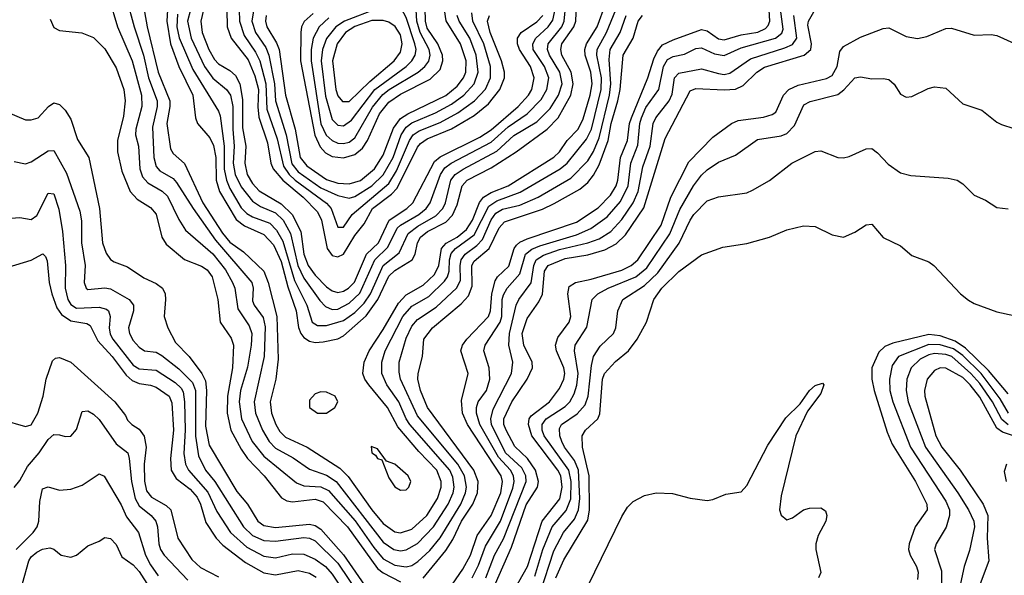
# Model space of a CAD drawing. Header units: inches. Extents: x 990535 to 1117859, y 769386 to 892122.
# Tile 776 of 1056: x 1072330 to 1075796, y 854799 to 856755. Entities that reach past the tile are written whole.
import ezdxf

# ---------------------------------------------------------------- set-up
doc = ezdxf.new("R2010")
doc.units = ezdxf.units.IN
doc.header["$MEASUREMENT"] = 0
doc.layers.add('B0875', color=7, linetype='Continuous')

msp = doc.modelspace()

# ---------------------------------------------------------------- linework, layer by layer
at = {"layer": 'B0875', "color": 5}
for points, elevation in [([(1072931.7, 856790), (1072921, 856750), (1072933.6, 856690), (1072980.2, 856590), (1073010, 856549.7), (1073057.8, 856510), (1073072.1, 856490), (1073080.8, 856450), (1073080.4, 856370), (1073085.5, 856310), (1073082, 856250), (1073088.3, 856210), (1073110, 856167.2), (1073150, 856115.9), (1073177.4, 856097.4), (1073230, 856074.8), (1073257.7, 856050), (1073282.9, 856002.9), (1073309.3, 855890), (1073330, 855845.5), (1073386.5, 855766.5), (1073406, 855746), (1073430, 855735.5), (1073450, 855736.7), (1073490, 855756.9), (1073527.3, 855792.7), (1073579.9, 855910), (1073626, 855954), (1073659.2, 856020.8), (1073670, 856031.9), (1073735.4, 856070), (1073760.6, 856090), (1073774.4, 856110), (1073811.3, 856210), (1073826.3, 856233.7), (1073849.4, 856250.6), (1073990, 856323.7), (1074050, 856378), (1074116.4, 856423.6), (1074165.6, 856474.4), (1074185.6, 856510), (1074193, 856550), (1074177.1, 856590), (1074137.7, 856650), (1074135.8, 856670), (1074146.6, 856690), (1074189.8, 856730.2), (1074206.7, 856753.3), (1074234.6, 856885.3)], 3460), ([(1072757.9, 856850), (1072779.1, 856730), (1072817, 856570), (1072858.2, 856470), (1072858.8, 856450), (1072847.9, 856390), (1072861.1, 856301.1), (1072870, 856283.9), (1072910, 856249.5), (1072974.3, 856110), (1073043.4, 856003.4), (1073070, 855972.3), (1073118.3, 855938.3), (1073189.1, 855870), (1073204.6, 855830), (1073234.6, 855710), (1073239.4, 855560.6), (1073231.3, 855490), (1073212.1, 855410), (1073216.7, 855370), (1073231.6, 855330), (1073245.5, 855305.5), (1073265.8, 855285.8), (1073342.5, 855250), (1073457, 855177), (1073486.7, 855146.7), (1073570, 855030.1), (1073610, 854981.7), (1073650, 854952.4), (1073670, 854948.4), (1073710, 854961.7), (1073763.4, 855010), (1073800.8, 855070), (1073813.6, 855110), (1073814, 855130), (1073798.9, 855170), (1073735.4, 855235.4), (1073661.6, 855321.6), (1073624.2, 855390), (1073559.2, 855470), (1073544.9, 855490), (1073538.2, 855510), (1073543.1, 855550), (1073560.2, 855590), (1073610, 855664.8), (1073663.2, 855756.8), (1073690, 855787.2), (1073750, 855820.9), (1073790, 855858.7), (1073805.4, 855890), (1073814.6, 855950), (1073831.7, 855968.3), (1073870.1, 855989.9), (1073903.4, 856016.6), (1073924.4, 856050), (1073948.2, 856111.8), (1073962.9, 856130), (1073990, 856146.6), (1074049.5, 856170.5), (1074210, 856271.8), (1074230, 856290), (1074256.9, 856330), (1074296.2, 856370), (1074313.6, 856406.4), (1074338.5, 856490), (1074345.2, 856530), (1074340, 856570), (1074320.2, 856630), (1074318.9, 856650), (1074325.2, 856670), (1074362.3, 856730), (1074391.7, 856810)], 3380), ([(1073363.3, 856776.7), (1073331.6, 856748.4), (1073322.4, 856730), (1073319.4, 856710), (1073318.9, 856610), (1073368.7, 856348.7), (1073387.7, 856307.7), (1073406.7, 856286.7), (1073430, 856273.8), (1073470, 856268.9), (1073510, 856280.1), (1073536.7, 856303.3), (1073554.2, 856330), (1073596, 856424), (1073630, 856465.3), (1073670, 856492.5), (1073774.6, 856545.4), (1073810, 856580.1), (1073819.5, 856610), (1073818, 856630), (1073801.7, 856670), (1073764.9, 856724.9), (1073758.2, 856750), (1073756.1, 856843.9)], 3620), ([(1072645, 856830), (1072674.7, 856730), (1072725.9, 856610), (1072758.5, 856490), (1072760.3, 856450), (1072738.3, 856370), (1072738, 856350), (1072748.2, 856310), (1072752.5, 856230), (1072762.4, 856202.4), (1072780.6, 856180.6), (1072831.7, 856151.6), (1072850, 856133.8), (1072890, 856051.7), (1072914.2, 856014.2), (1073010, 855930.4), (1073054.9, 855874.9), (1073079.5, 855830), (1073087.3, 855810), (1073097.7, 855737.7), (1073137.5, 855677.5), (1073146.7, 855650), (1073145.2, 855610), (1073132.2, 855532.2), (1073107.5, 855450), (1073102.8, 855410), (1073110.6, 855350), (1073148.9, 855270), (1073190, 855218.3), (1073304.9, 855124.9), (1073330, 855114.5), (1073390, 855110.5), (1073417.4, 855097.4), (1073510.6, 854990.6), (1073576.9, 854896.9), (1073610, 854857.8), (1073650, 854834.9), (1073690, 854828.6), (1073710, 854833.7), (1073732.1, 854847.9), (1073773.2, 854886.8), (1073810, 854931.5), (1073882.3, 855050), (1073899.7, 855090), (1073903, 855110), (1073895.7, 855150), (1073871.9, 855190), (1073730, 855360.7), (1073670.9, 855490), (1073665.5, 855514.5), (1073665.6, 855550), (1073690, 855634), (1073710, 855676.3), (1073730, 855699.3), (1073796.4, 855743.6), (1073869, 855811), (1073882.2, 855837.8), (1073880.1, 855890), (1073884, 855910), (1073898.6, 855930), (1073939.4, 855960.6), (1073958.6, 855981.4), (1073990, 856051.2), (1074005.9, 856074), (1074030, 856087.9), (1074090, 856101.9), (1074154.7, 856130), (1074270, 856197), (1074330, 856257.9), (1074350, 856291.4), (1074370, 856339.8), (1074406.3, 856490), (1074411.3, 856530), (1074405, 856615), (1074408.3, 856650), (1074444.3, 856710), (1074464.5, 856770)], 3340), ([(1072706, 856830), (1072733.3, 856730), (1072765.7, 856630), (1072783.1, 856550), (1072813.6, 856470), (1072813.7, 856450), (1072797.4, 856377.4), (1072802.7, 856270), (1072810, 856238.7), (1072822.9, 856222.9), (1072870, 856196.5), (1072882.4, 856182.4), (1072940.5, 856090), (1073019.6, 855979.6), (1073147.6, 855830), (1073152.1, 855810), (1073150, 855765.3), (1073155.2, 855750), (1073187.4, 855707.4), (1073194.1, 855674.1), (1073190.7, 855569.3), (1073154.9, 855410), (1073160.6, 855370), (1073184.4, 855310), (1073208.6, 855270), (1073230, 855247.3), (1073292.3, 855212.3), (1073350, 855173.1), (1073410, 855152.1), (1073443.7, 855130), (1073610, 854916.1), (1073647.3, 854890), (1073670, 854885.4), (1073691, 854889), (1073730, 854911.3), (1073786.9, 854970), (1073838.4, 855050), (1073855.6, 855090), (1073859, 855110), (1073854.7, 855145.3), (1073844.5, 855170), (1073703.4, 855330), (1073690.2, 855350), (1073664.2, 855410), (1073621.9, 855470), (1073605.3, 855510), (1073605, 855550), (1073617.1, 855590), (1073679, 855710), (1073710, 855746.2), (1073770, 855780.9), (1073825.7, 855834.3), (1073836.2, 855850), (1073841.6, 855870), (1073842.6, 855910), (1073848.4, 855931.6), (1073864.6, 855950), (1073930, 855998.4), (1073981.6, 856098.4), (1074010, 856117.4), (1074092.1, 856148), (1074232.1, 856230), (1074257.3, 856250), (1074325.5, 856334.5), (1074342.6, 856370), (1074377.1, 856510), (1074377.5, 856550), (1074361.7, 856630), (1074362.3, 856650), (1074396.1, 856710), (1074429, 856790)], 3360), ([(1072850.2, 856790), (1072848.2, 856750), (1072861, 856670), (1072890.7, 856590), (1072938.9, 856490), (1072948.9, 856410), (1072955.6, 856390), (1072999, 856339), (1073012.7, 856312.7), (1073020.7, 856270), (1073021.9, 856190), (1073033.5, 856150), (1073091.5, 856051.5), (1073121.2, 856030), (1073190, 855998.7), (1073223, 855963), (1073250, 855904), (1073274.3, 855814.3), (1073303.8, 855730), (1073311.9, 855671.9), (1073320.2, 855650), (1073330, 855636.4), (1073350, 855623.3), (1073370, 855619.3), (1073398.7, 855621.3), (1073450, 855631.4), (1073470, 855642.7), (1073550, 855713.2), (1073590.2, 855769.8), (1073630, 855852), (1073650, 855872.3), (1073711.6, 855910), (1073722.5, 855930), (1073730.2, 855970), (1073741.1, 855990), (1073765.9, 856010), (1073830, 856042.9), (1073853.2, 856066.8), (1073870, 856103.9), (1073888, 856170), (1073905.3, 856190), (1073990, 856233.8), (1074078.2, 856290), (1074186.9, 856370), (1074225.5, 856410), (1074270, 856490), (1074278.3, 856530), (1074271.6, 856570), (1074239, 856630), (1074234.5, 856650), (1074238.6, 856670), (1074280.6, 856730), (1074288.1, 856750), (1074290.6, 856810)], 3420), ([(1072885.1, 856774.9), (1072883.5, 856730), (1072891.6, 856691.6), (1072939.4, 856579.4), (1073030, 856432.9), (1073036.2, 856416.2), (1073049.9, 856309.9), (1073049.2, 856229.2), (1073057.9, 856190), (1073070, 856161.3), (1073110, 856093.4), (1073130, 856073.3), (1073150, 856061.3), (1073210, 856038.9), (1073234.5, 856014.5), (1073255.8, 855975.8), (1073297.6, 855837.6), (1073340.9, 855750), (1073359.4, 855690), (1073378.1, 855678.1), (1073410, 855678.7), (1073470, 855696.1), (1073510, 855724.1), (1073543, 855757), (1073565.1, 855790), (1073609.7, 855890), (1073665.4, 855934.6), (1073697.6, 856002.4), (1073731.2, 856028.8), (1073795.4, 856064.6), (1073819.2, 856090), (1073828.7, 856110), (1073848.1, 856190), (1073862.6, 856210), (1073890.6, 856229.4), (1074010, 856292.6), (1074070, 856347.5), (1074150, 856395.3), (1074197.1, 856442.9), (1074226.7, 856490), (1074239.6, 856530), (1074231.6, 856570), (1074195.4, 856630), (1074188.2, 856650), (1074190, 856670), (1074238.1, 856730), (1074247.1, 856750), (1074252.1, 856810)], 3440), ([(1073827.3, 854730), (1073890, 854821.3), (1073916.6, 854870), (1073940.8, 854939.2), (1073990, 855010.1), (1074024.2, 855090), (1074029.5, 855130), (1074024.7, 855150), (1073906.2, 855330), (1073888.3, 855370), (1073885.7, 855414.3), (1073908.8, 855510), (1073882.8, 855590), (1073888.7, 855610), (1073903.8, 855630), (1073980.1, 855710), (1073987.7, 855730), (1073992.1, 855790), (1074004.2, 855835.8), (1074012.2, 855850), (1074051.9, 855888.1), (1074070.3, 855949.7), (1074078.6, 855961.4), (1074090, 855971.9), (1074116.1, 855983.9), (1074290, 856042.5), (1074366.9, 856093.1), (1074410, 856137), (1074430, 856170), (1074435.8, 856190), (1074444.4, 856270), (1074470, 856330), (1074476.5, 856390), (1074483.1, 856410), (1074540.7, 856550), (1074562.2, 856617.8), (1074575.5, 856644.5), (1074593.3, 856666.7), (1074630, 856684.8), (1074730, 856720.7), (1074750, 856715.7), (1074790, 856688.1), (1074810, 856684.3), (1074870, 856701.5), (1074928.2, 856711.8), (1074955.3, 856724.7), (1074965.1, 856734.9), (1074970.9, 856750), (1074965.4, 856830)], 3280), ([(1072976.9, 856790), (1072967.4, 856750), (1072972.6, 856710), (1072995.6, 856650), (1073015.3, 856615.3), (1073030, 856599.4), (1073070, 856576.1), (1073090, 856558.4), (1073104.6, 856530), (1073114.4, 856474.4), (1073114.7, 856374.7), (1073126.2, 856310), (1073122.8, 856250), (1073131.2, 856210), (1073150, 856178.9), (1073173, 856153), (1073250, 856107.4), (1073289.6, 856070), (1073319.9, 856010), (1073330, 855930), (1073345.1, 855890), (1073370, 855856), (1073410, 855814.8), (1073430, 855800.4), (1073450, 855795.2), (1073470, 855799.3), (1073487.5, 855810), (1073508.3, 855831.7), (1073550.4, 855930), (1073593.6, 855970), (1073630.8, 856049.2), (1073693, 856090), (1073713.5, 856110), (1073790, 856255.5), (1073810, 856272.4), (1073950, 856341.5), (1073990, 856367.2), (1074084.5, 856450), (1074120.7, 856490), (1074133, 856510), (1074141.6, 856550), (1074127.8, 856590), (1074089.2, 856650), (1074082.4, 856670), (1074082.1, 856690), (1074094.7, 856710), (1074150, 856747.3), (1074171.3, 856770)], 3480), ([(1073059.6, 856790), (1073060.7, 856730), (1073074.5, 856690), (1073133.9, 856613.9), (1073157.9, 856557.9), (1073170.6, 856510), (1073168.3, 856448.2), (1073171.9, 856411.9), (1073202.1, 856322.1), (1073214.4, 856250), (1073222.1, 856230), (1073256.7, 856190), (1073328.1, 856130), (1073378.5, 856078.5), (1073392.5, 856050), (1073412.3, 855950), (1073430, 855925.3), (1073450, 855919.9), (1073470, 855930.1), (1073510, 855995.2), (1073543.1, 856036.9), (1073571.8, 856090), (1073639.2, 856140.8), (1073658.3, 856161.7), (1073730, 856306.3), (1073740.8, 856319.2), (1073764.6, 856335.4), (1073850, 856371.5), (1073930, 856418.3), (1073980.6, 856459.4), (1074020.7, 856510), (1074036.4, 856550), (1074036.9, 856570), (1074026.6, 856610), (1073985.7, 856710), (1073977.3, 856750), (1073984, 856770)], 3520), ([(1073102.8, 856790), (1073103.5, 856750), (1073119.8, 856699.8), (1073160.4, 856640.4), (1073174.8, 856610), (1073195.9, 856530), (1073200.3, 856440.3), (1073235.9, 856335.9), (1073259.2, 856239.2), (1073278.6, 856210), (1073299.2, 856190), (1073409.7, 856109.7), (1073426.9, 856090), (1073450, 856025.1), (1073470, 856025.1), (1073500.1, 856070), (1073630, 856178.7), (1073656.8, 856223.2), (1073702.3, 856330), (1073715.4, 856350), (1073735.9, 856364.1), (1073810, 856393.8), (1073872.5, 856427.5), (1073931.2, 856470), (1073969.3, 856510.7), (1073986.9, 856550), (1073986.9, 856590), (1073963.5, 856670), (1073925.6, 856750), (1073921.2, 856778.8)], 3540), ([(1073153.1, 856786.9), (1073147.7, 856750), (1073159.9, 856710), (1073197, 856657), (1073207.5, 856630), (1073226.4, 856530), (1073230.2, 856470), (1073268.6, 856350), (1073288.3, 856248.3), (1073310, 856219.1), (1073390, 856163.7), (1073450, 856136.1), (1073490, 856126.6), (1073510, 856132.5), (1073569.6, 856170), (1073610, 856209.2), (1073644.9, 856270), (1073673.3, 856350), (1073690, 856377.1), (1073710, 856392), (1073793.2, 856426.8), (1073850, 856457.9), (1073893.2, 856490), (1073930, 856530), (1073944.3, 856570), (1073937.2, 856630), (1073914.4, 856690), (1073877.5, 856750), (1073869.7, 856770)], 3560), ([(1073197.7, 856770), (1073194.9, 856750), (1073199.4, 856730), (1073234.2, 856674.2), (1073243, 856650), (1073266, 856490), (1073299.2, 856370), (1073317.9, 856270), (1073340.4, 856240.4), (1073410, 856192.4), (1073450, 856179.7), (1073490, 856177.3), (1073530, 856188.7), (1073579, 856230), (1073610, 856277.9), (1073646.4, 856373.6), (1073670, 856407.8), (1073695.9, 856424.1), (1073830, 856488.1), (1073870, 856521), (1073892.4, 856550), (1073900.5, 856570), (1073901.6, 856610), (1073882.2, 856670), (1073831.4, 856751.4), (1073825.4, 856790)], 3580), ([(1073418.6, 856761.4), (1073383.8, 856730), (1073363.5, 856690), (1073356.3, 856650), (1073355.8, 856610), (1073390, 856388.9), (1073409.3, 856349.3), (1073429.4, 856329.4), (1073450, 856320.5), (1073470, 856318.9), (1073490, 856324.6), (1073510, 856339.9), (1073572.5, 856447.5), (1073608.3, 856491.7), (1073630.9, 856510), (1073732.9, 856570), (1073756.4, 856590), (1073770, 856609.1), (1073774.6, 856630), (1073771.4, 856650), (1073739.3, 856710), (1073727.7, 856750), (1073725.8, 856790)], 3640), ([(1073750, 854789.7), (1073830, 854886.9), (1073854.5, 854925.5), (1073884.9, 854990), (1073924.6, 855050), (1073941.4, 855090), (1073943.7, 855130), (1073928.8, 855170), (1073765.6, 855390), (1073740.4, 855450), (1073732.1, 855490), (1073732.3, 855510), (1073748.4, 855570), (1073752.3, 855630), (1073782.6, 855670), (1073884.6, 855755.4), (1073910, 855782.8), (1073922.9, 855817.1), (1073921.4, 855890), (1073930, 855905.4), (1073982.3, 855950), (1074017.4, 856022.6), (1074036.4, 856043.6), (1074170, 856087.8), (1074211.9, 856108.1), (1074301.9, 856158.1), (1074330, 856182.6), (1074350, 856207.6), (1074370, 856244.8), (1074401, 856330), (1074412.2, 856390), (1074435.7, 856470), (1074444, 856510), (1074454.6, 856630), (1074489.8, 856690.2), (1074507, 856750), (1074522.4, 856770)], 3320), ([(1073922.6, 854790), (1073945, 854835), (1073970, 854902), (1074022, 854990), (1074066.5, 855106.5), (1074071, 855130), (1074068.2, 855150), (1074058.2, 855170), (1074015.1, 855215.1), (1073950, 855330), (1073937.9, 855370), (1073937.5, 855390), (1073944, 855410), (1073972.9, 855450), (1073985.2, 855490), (1073982.5, 855530), (1073963.9, 855590), (1073968.1, 855610), (1074021.1, 855690), (1074027.5, 855710), (1074028.4, 855770), (1074033.1, 855786.9), (1074046.3, 855810), (1074090, 855860.9), (1074110, 855930), (1074133.1, 855946.9), (1074161, 855959), (1074290, 855997.8), (1074340.4, 856019.6), (1074398.3, 856061.7), (1074444.6, 856115.5), (1074471.6, 856170), (1074480.8, 856250), (1074506.1, 856313.9), (1074512.6, 856390), (1074518.9, 856410), (1074534.4, 856445.6), (1074580.4, 856510), (1074595.8, 856590), (1074610, 856614.7), (1074630, 856625.9), (1074670, 856633.9), (1074710, 856654.1), (1074730, 856655.9), (1074775.3, 856635.3), (1074810, 856629.4), (1074870, 856656.2), (1074990, 856690.1), (1075012.6, 856707.4), (1075017.8, 856722.2), (1075007.9, 856792.1)], 3260), ([(1073970.4, 854790), (1074001.3, 854870), (1074032.6, 854927.4), (1074113.1, 855130), (1074111.9, 855150), (1074098.2, 855178.2), (1074040.7, 855230), (1073991.2, 855330), (1073988, 855350), (1073996.3, 855383.7), (1074060.7, 855510), (1074065.7, 855550), (1074052.2, 855610), (1074054, 855650), (1074077.9, 855750), (1074086.7, 855770), (1074130.9, 855829.1), (1074139.5, 855890), (1074148.6, 855910), (1074174.2, 855925.8), (1074230, 855945.8), (1074330.3, 855969.7), (1074370, 855984.2), (1074410.4, 856009.5), (1074450, 856051.9), (1074489, 856110), (1074506.6, 856150), (1074523.1, 856236.9), (1074548.9, 856310), (1074560.1, 856390), (1074569.8, 856410.2), (1074616.7, 856470), (1074627.1, 856492.9), (1074635.6, 856550), (1074650, 856567.5), (1074730, 856582.3), (1074790, 856565.3), (1074810, 856562.7), (1074830, 856566.7), (1074903.1, 856616.9), (1075024, 856656), (1075050, 856668.3), (1075065.6, 856690), (1075055.5, 856770)], 3240), ([(1074004.4, 854770), (1074061.6, 854898.4), (1074112.5, 855047.5), (1074153.3, 855110), (1074156.8, 855130), (1074145.5, 855170), (1074118, 855210), (1074072.8, 855252.7), (1074042.2, 855310), (1074034.5, 855330), (1074034.2, 855350), (1074062.1, 855410), (1074115.9, 855490), (1074135.4, 855530), (1074134.5, 855550), (1074104.7, 855610), (1074098.9, 855650), (1074116.5, 855703.5), (1074157.9, 855762.1), (1074170, 855788.5), (1074177.3, 855870), (1074189.9, 855890), (1074250, 855914.5), (1074330, 855927.1), (1074390, 855944.9), (1074430, 855965.8), (1074462.4, 855997.6), (1074527.3, 856092.7), (1074602.6, 856337.4), (1074690, 856505), (1074710, 856512.8), (1074810, 856508), (1074850, 856511), (1074877, 856523), (1074924.7, 856570), (1074952.4, 856587.6), (1075091, 856630), (1075114.6, 856650), (1075117.7, 856670), (1075103.8, 856736.3), (1075106.7, 856750), (1075130, 856791)], 3220), ([(1072437.5, 856757.5), (1072450, 856727.3), (1072470, 856716.8), (1072548.6, 856708.6), (1072590, 856693), (1072630, 856652.9), (1072670, 856585.2), (1072696.1, 856510), (1072701.1, 856470), (1072695.1, 856415.1), (1072673.8, 856330), (1072673.9, 856290), (1072690, 856221.6), (1072718.7, 856150), (1072743.5, 856123.5), (1072790, 856094.3), (1072810, 856070.1), (1072830.1, 855990.1), (1072845.3, 855965.3), (1072910, 855911), (1072970, 855887.1), (1072990, 855874.1), (1073007.6, 855850), (1073027.4, 855770), (1073035.2, 855690), (1073074.3, 855634.3), (1073083, 855610), (1073078.8, 855530), (1073061.7, 855430), (1073060.9, 855370), (1073073.1, 855310), (1073110, 855243.4), (1073132.2, 855210), (1073190.1, 855150), (1073251.9, 855071.9), (1073270, 855061.8), (1073290, 855057.9), (1073370, 855067.1), (1073397.9, 855057.9), (1073484.2, 854970), (1073590, 854823.7), (1073610, 854807.6), (1073670, 854775.9)], 3320), ([(1074061.7, 854730), (1074117.8, 854830), (1074169.7, 854990), (1074231.1, 855068.9), (1074239.3, 855110), (1074234.6, 855150), (1074224.6, 855170), (1074133.3, 855290), (1074120.7, 855330), (1074123.4, 855350), (1074130, 855360.1), (1074195.4, 855410), (1074230, 855456.6), (1074245.9, 855490), (1074248.8, 855510), (1074245.6, 855530), (1074219.8, 855590), (1074216.5, 855610), (1074223.8, 855636.2), (1074264.2, 855690), (1074270.6, 855710), (1074260.1, 855790), (1074264.5, 855815.5), (1074286.2, 855830), (1074341.4, 855841.4), (1074450, 855874), (1074482.7, 855890), (1074506.5, 855910), (1074587.9, 856032.1), (1074622.7, 856130), (1074684.9, 856255.1), (1074770, 856341.8), (1074835.9, 856390), (1074859.1, 856400.9), (1074948.1, 856411.9), (1074978.8, 856421.2), (1074991.4, 856430), (1075018.7, 856490), (1075037.8, 856510), (1075070, 856524.2), (1075170, 856547.7), (1075190, 856559.3), (1075207.4, 856590), (1075216.9, 856643.1), (1075230, 856660.6), (1075290, 856693.2), (1075370, 856724.6), (1075390, 856726.6), (1075450, 856696.6), (1075490, 856688.6), (1075523.8, 856696.2), (1075590, 856724.2), (1075610, 856725.5), (1075690, 856701.3), (1075750, 856703.1), (1075770, 856699.5), (1075830, 856672.2)], 3180), ([(1074143.8, 854796.2), (1074171.9, 854890), (1074204, 854970), (1074253.1, 855026.9), (1074270, 855068.6), (1074270.7, 855130), (1074262.6, 855170), (1074175.9, 855290), (1074168.8, 855310), (1074169.2, 855330), (1074182.8, 855350), (1074250, 855393.1), (1074266.3, 855410), (1074282.1, 855437.9), (1074291.3, 855468.7), (1074296, 855510), (1074282.5, 855590), (1074285.3, 855610), (1074327, 855673), (1074345.2, 855770), (1074365, 855790), (1074401.5, 855810), (1074499.3, 855850), (1074538.1, 855881.9), (1074618.2, 856001.8), (1074653.5, 856086.5), (1074702.3, 856170), (1074730, 856207.6), (1074750, 856226.3), (1074790, 856253.4), (1074850, 856278.4), (1074927, 856333), (1075010, 856346.8), (1075030, 856354.1), (1075057.1, 856382.9), (1075090, 856455), (1075112.4, 856467.6), (1075210, 856492.3), (1075231.5, 856508.5), (1075270, 856550.2), (1075290, 856554.3), (1075330, 856546.8), (1075370, 856548.4), (1075390, 856544.4), (1075408.7, 856528.7), (1075430, 856493), (1075450, 856482), (1075470, 856484.6), (1075527.5, 856512.5), (1075550, 856518.6), (1075590, 856513.6), (1075650, 856459.5), (1075717, 856437), (1075770, 856394.6), (1075786.5, 856386.5), (1075830, 856372.6)], 3160), ([(1072290, 856428), (1072350, 856403.2), (1072370, 856402.4), (1072394.7, 856410), (1072431.6, 856450), (1072450, 856462.2), (1072470, 856456.1), (1072490, 856436.3), (1072510, 856405.6), (1072533, 856333), (1072572.9, 856270), (1072610.7, 856090), (1072621.3, 855970), (1072633.9, 855933.9), (1072650, 855911.6), (1072662.9, 855902.9), (1072710, 855885.6), (1072766.6, 855846.6), (1072810, 855827.1), (1072832.5, 855810), (1072841.6, 855790), (1072843.1, 855770), (1072838, 855710), (1072851.5, 855670), (1072878.3, 855618.3), (1072926.4, 855570), (1072970.7, 855510), (1072984, 855484), (1072987.9, 855450), (1072984.2, 855324.2), (1072997.3, 855257.3), (1073094, 855094), (1073131.7, 855050), (1073168.7, 854990), (1073190, 854974.5), (1073230, 854968), (1073350, 854979.9), (1073370, 854975), (1073390, 854961.4), (1073470, 854871.7), (1073544, 854764)], 3280), ([(1072310, 856256.3), (1072350, 856248.1), (1072370, 856255.2), (1072430, 856293.9), (1072450, 856295.2), (1072495.2, 856215.2), (1072541.4, 856081.4), (1072547.2, 856047.2), (1072547, 855970), (1072560.8, 855890), (1072556.4, 855830), (1072564.1, 855810), (1072570, 855805.9), (1072630, 855811.4), (1072650, 855807.5), (1072715.9, 855770), (1072730.2, 855750), (1072730.2, 855730.2), (1072712.8, 855670), (1072716, 855650), (1072730, 855625.6), (1072750, 855602.6), (1072769.2, 855590), (1072810, 855584.4), (1072830, 855573.2), (1072890, 855525.9), (1072938.4, 855478.4), (1072949, 855450), (1072949.3, 855289.3), (1072959.5, 855219.5), (1072984.3, 855170), (1073016.5, 855130), (1073118.3, 854970), (1073150, 854939.9), (1073190, 854921.5), (1073230, 854919.7), (1073330, 854932.9), (1073350, 854930.6), (1073370, 854920.8), (1073450, 854842.5), (1073526.9, 854726.9)], 3260), ([(1074161.9, 854738.1), (1074210, 854885.7), (1074243.8, 854950), (1074282.6, 854997.4), (1074297.5, 855030), (1074302.1, 855070), (1074297, 855170), (1074283.4, 855203.4), (1074247.9, 855250), (1074238.1, 855270), (1074230.9, 855290), (1074230, 855315.6), (1074237.4, 855330), (1074292.8, 855367.2), (1074320.5, 855399.5), (1074330.7, 855430), (1074342.6, 855537.4), (1074350.2, 855569.8), (1074373.5, 855606.5), (1074420.5, 855650), (1074428.4, 855670), (1074435.2, 855730), (1074452.7, 855770), (1074530, 855819.1), (1074576, 855864), (1074652, 855968), (1074689.6, 856050), (1074703.1, 856070), (1074750, 856117.5), (1074790, 856132), (1074890, 856146), (1074910, 856154.7), (1074970, 856189.2), (1075048.2, 856250), (1075130, 856291.6), (1075150, 856293.4), (1075210, 856270.3), (1075230, 856269), (1075250, 856273.8), (1075310, 856301.1), (1075330, 856301.3), (1075350, 856286.7), (1075387, 856247), (1075430, 856216.5), (1075467.3, 856207.3), (1075597.8, 856197.8), (1075630, 856190.2), (1075650, 856177), (1075690, 856137.6), (1075730, 856119.5), (1075770, 856094.6), (1075810, 856088.9)], 3140), ([(1072270, 856054), (1072330, 856058.9), (1072370, 856052.2), (1072390, 856066), (1072430, 856144), (1072450, 856142.7), (1072468.2, 856088.2), (1072481.2, 856010), (1072490.8, 855890), (1072490, 855810), (1072499.1, 855770), (1072510, 855752.2), (1072530, 855740.1), (1072610, 855742.7), (1072635.8, 855735.8), (1072642.6, 855730), (1072648.7, 855710), (1072644.8, 855670), (1072648.3, 855648.3), (1072657.4, 855630), (1072730, 855539.1), (1072750, 855525.8), (1072810, 855521.9), (1072877.8, 855477.8), (1072898.1, 855458.1), (1072905, 855445), (1072910, 855410), (1072913, 855310), (1072907.8, 855227.8), (1072913.3, 855190), (1072923.7, 855170), (1072992.3, 855092.3), (1073024.2, 855024.2), (1073071.6, 854950), (1073130, 854898.1), (1073190, 854866.2), (1073230, 854861.3), (1073290, 854874.5), (1073330, 854873.6), (1073370, 854856.4), (1073406.5, 854830), (1073430, 854803), (1073499.3, 854699.3)], 3240), ([(1074217.6, 854790), (1074245.7, 854854.3), (1074330, 854993.4), (1074335.8, 855030), (1074334.1, 855150), (1074311.3, 855250), (1074310.3, 855289.7), (1074321.6, 855310), (1074364.7, 855350), (1074372.4, 855367.6), (1074381.9, 855490), (1074388.3, 855510), (1074427.9, 855552.1), (1074472.7, 855590), (1074504.1, 855630), (1074536.5, 855690), (1074562.2, 855770), (1074589.9, 855810), (1074650, 855868.9), (1074730, 855927.9), (1074805, 855955), (1074890, 855967.1), (1074970, 855989.3), (1075030, 856015.1), (1075089.1, 856029.1), (1075130, 856027.4), (1075190, 855997.3), (1075230, 855990.2), (1075270, 856006.7), (1075310, 856032.9), (1075330, 856034.9), (1075370, 855988.9), (1075430, 855958.7), (1075470, 855924.9), (1075530, 855903.1), (1075548.4, 855890), (1075642.3, 855790), (1075670, 855768.4), (1075690, 855756.5), (1075770, 855727.2), (1075830, 855714)], 3120), ([(1072290, 855884.2), (1072370, 855908.4), (1072411.4, 855931.4), (1072421.2, 855921.2), (1072426.2, 855906.2), (1072433.3, 855830), (1072443.1, 855790), (1072460.7, 855740.7), (1072477.4, 855717.4), (1072510, 855695.4), (1072566.2, 855686.3), (1072578.4, 855678.4), (1072605.2, 855625.2), (1072656.1, 855570), (1072704.4, 855504.4), (1072725.4, 855485.4), (1072750, 855474), (1072790, 855468.8), (1072810, 855461.2), (1072856.1, 855430), (1072866.1, 855406), (1072871.4, 855310), (1072860.7, 855210), (1072862.9, 855170), (1072880.4, 855140.4), (1072930, 855102.6), (1072954.4, 855074.4), (1072966, 855050), (1072984.8, 854984.8), (1073021.7, 854930), (1073045.6, 854905.6), (1073124.6, 854844.6), (1073190, 854807.9), (1073230, 854801), (1073310, 854816), (1073350, 854806.6), (1073373.3, 854793.3)], 3220), ([(1075810, 855438.2), (1075740.7, 855520.7), (1075659, 855599), (1075623, 855623), (1075570, 855642.5), (1075530, 855646.9), (1075403.1, 855616.9), (1075374.9, 855605.1), (1075354.7, 855585.3), (1075329.8, 855530), (1075329.4, 855490), (1075337.5, 855450), (1075383.5, 855303.5), (1075401.1, 855261.1), (1075483.2, 855130), (1075523.1, 855050), (1075523.9, 855030), (1075482.1, 854970), (1075461.1, 854910), (1075459.3, 854890), (1075464.1, 854870), (1075487, 854830), (1075492.9, 854810), (1075490, 854784)], 3120), ([(1075811.2, 855370), (1075780.9, 855420.9), (1075714.8, 855510), (1075650, 855573.5), (1075617.1, 855597.1), (1075570, 855610.8), (1075530, 855612.2), (1075423.3, 855570), (1075401.7, 855538.3), (1075391.6, 855490), (1075393.6, 855450), (1075403.6, 855410), (1075465.9, 855250), (1075590, 855060.1), (1075602.5, 855030), (1075603.2, 855010), (1075591.6, 854968.4), (1075556.5, 854910), (1075550.3, 854890), (1075574.5, 854814.5), (1075574.8, 854770)], 3140), ([(1072270, 855347.1), (1072350, 855323.2), (1072370, 855329.1), (1072393.7, 855370), (1072412.3, 855430), (1072422.9, 855490), (1072445.9, 855554.1), (1072455.9, 855564.1), (1072470, 855566.4), (1072510, 855549.7), (1072664.5, 855410), (1072702.3, 855362.3), (1072710, 855346), (1072724.4, 855330), (1072750, 855313.4), (1072768.7, 855288.7), (1072774.7, 855250), (1072768.6, 855190), (1072769.6, 855130.4), (1072776.7, 855096.7), (1072793.9, 855073.9), (1072845.3, 855045.3), (1072862.5, 855030), (1072886.9, 854930), (1072935.5, 854855.5), (1072966.6, 854826.6), (1073030, 854793.4)], 3180), ([(1075809.4, 855329.4), (1075787.2, 855347.2), (1075754.7, 855410), (1075710, 855474.7), (1075677.6, 855510), (1075610.8, 855570), (1075590, 855577.1), (1075550, 855579.6), (1075530, 855575.4), (1075500.3, 855559.7), (1075468.6, 855530), (1075452.4, 855490), (1075450.1, 855450), (1075457.6, 855410), (1075518.3, 855250), (1075632.4, 855090), (1075670.4, 855030), (1075688.9, 854990), (1075690.6, 854970), (1075673.7, 854886.3), (1075655.1, 854830), (1075641.7, 854770)], 3160), ([(1075870, 855276), (1075790, 855303.4), (1075770, 855317), (1075710, 855426.2), (1075676.1, 855470), (1075650, 855495.1), (1075590, 855528.7), (1075570, 855529.9), (1075550, 855520.6), (1075524.7, 855490), (1075514.6, 855450), (1075516, 855430), (1075554.4, 855290), (1075576, 855250), (1075640.9, 855170), (1075721.6, 855050), (1075737.9, 855010), (1075735.8, 854930), (1075741.1, 854850), (1075710.5, 854769.5)], 3180), ([(1074306.7, 854713.2), (1074450, 855005.8), (1074470, 855038.6), (1074490, 855059.1), (1074530, 855080.7), (1074570, 855090.2), (1074627.4, 855087.4), (1074690, 855070.7), (1074750, 855062.8), (1074770, 855066), (1074815.5, 855084.5), (1074870, 855093), (1074890, 855115.8), (1074963.1, 855256.9), (1075026.4, 855353.6), (1075077.5, 855402.5), (1075110, 855450.2), (1075130, 855467.9), (1075156.2, 855476.2), (1075160.3, 855470), (1075150, 855439.7), (1075103.4, 855376.6), (1075062.2, 855290), (1075010, 855079), (1075004.9, 855030), (1075010.5, 855010.5), (1075030, 854994.8), (1075050, 855002), (1075089.6, 855030.3), (1075110, 855035.5), (1075150, 855036.3), (1075166.8, 855026.8), (1075170.8, 855010), (1075167.3, 854990), (1075140.3, 854939.7), (1075132.2, 854910), (1075132, 854890), (1075150.3, 854809.7), (1075142.4, 854790)], 3080), ([(1072310, 855108.4), (1072330, 855132.9), (1072358, 855182), (1072398.1, 855230), (1072430, 855277.5), (1072450, 855294.4), (1072470, 855294.2), (1072490, 855287.7), (1072510, 855289.2), (1072530, 855312.4), (1072550, 855376.4), (1072570, 855378.6), (1072590, 855366.6), (1072610, 855348.3), (1072670, 855262.1), (1072710.1, 855230), (1072715.7, 855210), (1072723.1, 855130), (1072736.6, 855070), (1072750, 855043.8), (1072793.2, 855010), (1072809.6, 854990), (1072815.5, 854970), (1072819.6, 854910), (1072825.6, 854890), (1072838.5, 854870), (1072922, 854782)], 3160), ([(1075803.2, 855190), (1075795.4, 855164.6), (1075802.6, 855130)], 3220), ([(1072317.9, 854890), (1072377.9, 854950), (1072391.8, 854970), (1072397.8, 854990), (1072401.1, 855058.9), (1072410, 855103.7), (1072430, 855110.3), (1072470, 855099.3), (1072510, 855102.9), (1072550, 855116.2), (1072610, 855156.5), (1072627.8, 855147.8), (1072687.5, 855047.5), (1072705.7, 855005.7), (1072748.8, 854950), (1072772.6, 854870), (1072790, 854836.6), (1072817, 854797)], 3140), ([(1072339.4, 854770), (1072361.8, 854850), (1072370, 854863.9), (1072390, 854880.4), (1072410, 854891.3), (1072436, 854896), (1072450, 854891.7), (1072475.5, 854870), (1072510, 854863.2), (1072530, 854870.2), (1072570, 854902.7), (1072610, 854919), (1072630, 854932.4), (1072650, 854928.4), (1072670, 854908), (1072690, 854863.8), (1072730, 854836.4), (1072750, 854812.9), (1072829.7, 854689.7)], 3120)]:
    msp.add_lwpolyline(points, dxfattribs=dict(at, elevation=elevation))
for points, elevation in [([(1073646, 856806), (1073590, 856795.1), (1073473.4, 856750), (1073442.4, 856730), (1073410.4, 856689.6), (1073396.3, 856650), (1073391.5, 856610), (1073406.3, 856486.3), (1073430, 856403.3), (1073450, 856383.8), (1073470, 856381.6), (1073498.1, 856401.9), (1073580.6, 856510), (1073690.6, 856590), (1073710.9, 856610), (1073722.6, 856630), (1073725.1, 856650), (1073721, 856670), (1073690, 856763), (1073673.5, 856793.5), (1073661.9, 856801.9)], 3660), ([(1073610, 856752), (1073570, 856752), (1073510, 856731.1), (1073477.2, 856710), (1073447.5, 856670), (1073431.4, 856610), (1073442.5, 856510), (1073450, 856487.2), (1073466.8, 856466.8), (1073490, 856467.4), (1073562.2, 856537.8), (1073647.7, 856610), (1073670, 856641), (1073676.9, 856670), (1073670, 856702.1), (1073651.6, 856731.6), (1073630, 856746.1)], 3680), ([(1073390, 855444.9), (1073370, 855438.4), (1073350, 855416.4), (1073350.2, 855390), (1073378.4, 855370), (1073410, 855369.7), (1073439.6, 855390), (1073449.7, 855409.7), (1073440.6, 855430), (1073410, 855444.3)], 3420), ([(1073567.8, 855252.2), (1073569.3, 855230), (1073582.8, 855222.8), (1073590, 855210.6), (1073605.3, 855205.3), (1073630, 855142), (1073650, 855111), (1073670, 855098.9), (1073690, 855100.7), (1073699.9, 855110), (1073706.3, 855130), (1073697.8, 855150), (1073650, 855190.5), (1073621.5, 855201.5), (1073590, 855245.1)], 3420)]:
    msp.add_lwpolyline(points, close=True, dxfattribs=dict(at, elevation=elevation))

doc.saveas('drawing.dxf')
